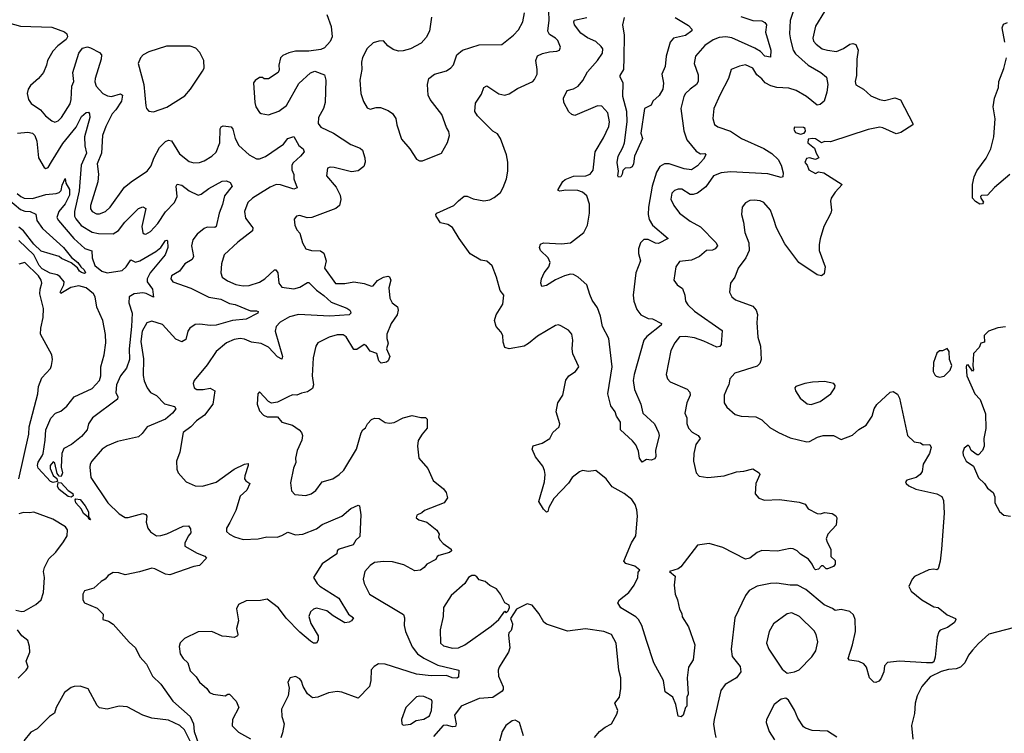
# Model space of a CAD drawing. Extents: x 1771496 to 1971148, y 471553 to 643630.
# Tile 454 of 656: x 1821760 to 1828348, y 601612 to 606389. Entities that reach past the tile are written whole.
import ezdxf

# ---------------------------------------------------------------- set-up
doc = ezdxf.new("R2010")
doc.units = 0

msp = doc.modelspace()

# ---------------------------------------------------------------- linework, layer by layer
at = {"layer": '0CON10XD'}
for points in [[(1823814.3, 606425), (1823843.4, 606343.4), (1823851.9, 606275), (1823836.9, 606243.1), (1823798.8, 606201.2), (1823775, 606188.7), (1823695, 606179.3), (1823605, 606177.5), (1823561.7, 606168.3), (1823520.4, 606149.6), (1823504.3, 606135), (1823494, 606085), (1823497.3, 606052.7), (1823490, 606035), (1823425, 605994), (1823397, 605993), (1823385, 606001.2), (1823365, 606001.2), (1823335, 605982.5), (1823323.6, 605966.4), (1823334.4, 605835), (1823339.2, 605805), (1823365, 605768.8), (1823375, 605761.2), (1823425, 605752), (1823495, 605777.5), (1823545, 605814.3), (1823628.3, 605961.7), (1823705, 606034.2), (1823735, 606045.8), (1823799.7, 606019.7), (1823808.9, 605985), (1823803.1, 605835), (1823792.7, 605795), (1823759.2, 605735), (1823757.8, 605695), (1823775, 605669.4), (1823859.1, 605629.1), (1823975, 605554.3), (1824038.9, 605528.9), (1824054.3, 605515), (1824070, 605465), (1824070.6, 605435), (1824062.4, 605407.6), (1824025, 605378.6), (1823979.7, 605370.3), (1823865, 605400), (1823838.3, 605401.7), (1823820, 605395), (1823813.3, 605345), (1823878, 605268), (1823904.4, 605215), (1823908.9, 605185), (1823900, 605145), (1823875, 605125.6), (1823715, 605065.6), (1823683.2, 605063.2), (1823635, 605078.1), (1823612.5, 605075), (1823596.7, 605055), (1823601.2, 605015), (1823613.6, 604983.6), (1823635, 604960), (1823653.5, 604895), (1823675.4, 604855.4), (1823713.3, 604843.3), (1823772.8, 604842.8), (1823796, 604826), (1823810.4, 604775), (1823799.1, 604725), (1823873.5, 604623.5), (1823934.5, 604624.5), (1823995, 604634.5), (1824065, 604622.5), (1824115, 604605.8), (1824125, 604608), (1824155, 604644.5), (1824195, 604666.7), (1824222.7, 604672.7), (1824235, 604668), (1824244.3, 604645), (1824230.4, 604595), (1824235.6, 604525), (1824251.9, 604495), (1824287.7, 604467.7), (1824293.5, 604445), (1824285.4, 604414.6), (1824245.6, 604355), (1824216.9, 604285), (1824217.1, 604255), (1824225.5, 604225), (1824214.5, 604185), (1824236, 604135), (1824226.2, 604105), (1824215, 604096.7), (1824179.3, 604089.3), (1824164, 604105), (1824150, 604155), (1824105, 604171.2), (1824078.2, 604208.2), (1824065.5, 604215.5), (1824015, 604180.8), (1823995, 604182.5), (1823945.4, 604265.4), (1823925, 604280.6), (1823885, 604279.1), (1823830, 604265), (1823754.5, 604225.5), (1823740.8, 604205), (1823723.3, 604125), (1823717.1, 604005), (1823725.6, 603945), (1823719.7, 603920.3), (1823685, 603898.6), (1823645, 603890), (1823615, 603876), (1823585, 603878.8), (1823555.7, 603864.3), (1823485, 603830), (1823445, 603822.5), (1823425, 603832.5), (1823365, 603897.5), (1823352.5, 603885), (1823350, 603815), (1823365, 603770), (1823391.7, 603741.7), (1823415, 603731.2), (1823485, 603730), (1823515, 603694.2), (1823585, 603675.8), (1823630, 603645), (1823646, 603625), (1823651.4, 603605), (1823648.9, 603575), (1823615.8, 603505), (1823605.8, 603455), (1823607.5, 603425), (1823592.1, 603387.9), (1823571.7, 603288.3), (1823578.8, 603235), (1823601.2, 603211.2), (1823674.2, 603204.2), (1823710, 603215), (1823742.1, 603237.9), (1823784.2, 603295.8), (1823855, 603316), (1823898.8, 603345), (1823928, 603375), (1824014.3, 603515), (1824045, 603623.8), (1824055, 603644), (1824073.3, 603656.7), (1824086.7, 603685), (1824115, 603713.8), (1824135, 603721.2), (1824165, 603718.8), (1824205, 603694), (1824235, 603688.6), (1824265, 603692.9), (1824325, 603724.2), (1824385, 603740.8), (1824445, 603726), (1824475, 603726), (1824485.8, 603715.8), (1824486.2, 603655), (1824452.5, 603615), (1824427.3, 603572.7), (1824422, 603535), (1824431.2, 603455), (1824490, 603385), (1824526.2, 603305), (1824595, 603248.8), (1824613.8, 603225), (1824621.7, 603188.3), (1824600, 603155), (1824467.5, 603105), (1824450.7, 603089.3), (1824417, 603073), (1824412.5, 603055), (1824430.5, 603040.5), (1824485, 603026.2), (1824551.7, 602971.7), (1824567.5, 602945), (1824563.3, 602925), (1824573.3, 602905), (1824593.2, 602883.2), (1824646.2, 602845), (1824648.8, 602835), (1824635, 602821.9), (1824565, 602803.3), (1824552.5, 602795), (1824543.3, 602775), (1824484.5, 602745.5), (1824466.7, 602723.3), (1824442.5, 602705), (1824405, 602701.1), (1824329.5, 602739.5), (1824255, 602760), (1824195, 602762.4), (1824135, 602755.3), (1824104, 602735), (1824069.2, 602695), (1824057.5, 602645), (1824064.2, 602615), (1824100.8, 602545), (1824328, 602408), (1824334.4, 602385), (1824332.9, 602335), (1824341.9, 602295), (1824385, 602192), (1824421.4, 602145), (1824465, 602114.6), (1824558.8, 602068.8), (1824698.8, 602035), (1824695, 601987.5), (1824685, 601980.6), (1824653.2, 601983.2), (1824615, 601998.8), (1824512.7, 601997.3)], [(1824455, 605444.2), (1824583.3, 605495), (1824621.7, 605568.3), (1824636.2, 605615), (1824631.7, 605641.7), (1824615, 605667.5), (1824584.4, 605755), (1824506.1, 605856.1), (1824493.3, 605883.3), (1824489.5, 605955), (1824497.5, 605995), (1824535, 606024.2), (1824615, 606047.5), (1824645, 606066), (1824663, 606087), (1824685, 606153.3), (1824723.3, 606185), (1824835, 606220.6), (1824985, 606224), (1825063.8, 606285), (1825098.3, 606321.7), (1825126.4, 606375), (1825137.9, 606435)], [(1826742.7, 603172.7), (1826842.7, 603177.3), (1826975, 603158.8), (1827015, 603146.7), (1827035, 603116.2), (1827095, 603083.8), (1827118.3, 603081.7), (1827145, 603090), (1827195, 603083.3), (1827219.3, 603069.3), (1827227.5, 603055), (1827222.5, 603005), (1827166.2, 602945), (1827156.7, 602915), (1827162.3, 602892.3), (1827187.5, 602845), (1827187.5, 602795), (1827215, 602770), (1827216.2, 602745), (1827205, 602730), (1827165, 602712.5), (1827155, 602713.3), (1827135, 602733.8), (1827125, 602733.8), (1827105, 602711.2), (1827085, 602707.5), (1827074.5, 602715), (1827061.8, 602745), (1827037.9, 602777.9), (1826985, 602811.1), (1826961.9, 602835), (1826935, 602847.1), (1826915, 602848.8), (1826830.9, 602830.9), (1826725, 602836.7), (1826695, 602822.9), (1826645, 602785.6), (1826615, 602778.9), (1826465, 602855.4), (1826372.1, 602882.1), (1826295, 602871.9), (1826183.6, 602726.4), (1826165.5, 602714.5), (1826107.5, 602695), (1826146.2, 602665), (1826138.1, 602605), (1826144.5, 602545), (1826161.2, 602505), (1826174.3, 602444.3), (1826190, 602415), (1826192.3, 602392.3), (1826234.2, 602325), (1826277.1, 602205), (1826265.8, 602105), (1826234, 602055), (1826226.7, 601985), (1826232.5, 601875), (1826222.5, 601855), (1826222.5, 601795), (1826214, 601786), (1826198, 601735), (1826185, 601723.8), (1826165, 601726.7), (1826150, 601805), (1826130, 601855), (1826079.3, 601889.3), (1826068, 601965), (1826002, 602085), (1825952.8, 602232.8), (1825922.5, 602335), (1825900.5, 602375), (1825882.5, 602392.5), (1825782.1, 602452.1), (1825762.5, 602485), (1825772.9, 602505), (1825835, 602555.8), (1825871.9, 602605), (1825896, 602655), (1825898.3, 602691.7), (1825910, 602705), (1825875, 602732), (1825815, 602749.4), (1825802.5, 602765), (1825853.3, 602886.7), (1825882.9, 602935), (1825892.9, 603065), (1825889.3, 603109.3), (1825877.9, 603145), (1825855, 603177.8), (1825805, 603217.1), (1825723, 603263), (1825685, 603315.8), (1825615, 603371.2), (1825565, 603365.8), (1825525, 603371.4), (1825505, 603363.3), (1825457.1, 603325), (1825432.7, 603287.3), (1825334.2, 603185), (1825301.4, 603125), (1825293.3, 603096.7), (1825285, 603093.8), (1825265, 603114), (1825232.5, 603165), (1825270.5, 603295), (1825275.5, 603345), (1825272, 603372), (1825260.7, 603400.7), (1825212.1, 603462.1), (1825188, 603515), (1825195, 603536), (1825255.4, 603554.6), (1825306.2, 603585), (1825326.2, 603625), (1825368.8, 603665), (1825373.3, 603685), (1825350, 603765), (1825361.4, 603825), (1825394.3, 603875), (1825413.9, 603976.1), (1825435, 604005.7), (1825478.8, 604035), (1825500, 604065), (1825461.7, 604151.7), (1825456.9, 604185), (1825460.8, 604245), (1825454, 604285), (1825431.7, 604311.7), (1825379.7, 604339.7), (1825365, 604346.2), (1825345, 604341.2), (1825225, 604271.1), (1825165, 604220.8), (1825135, 604204.2), (1825035, 604185.7), (1825005.9, 604195.9), (1824995, 604230), (1824993.3, 604275), (1824979.7, 604299.7), (1824947.1, 604335), (1824937.8, 604375), (1824947.4, 604412.6), (1824992, 604485), (1825000, 604545), (1824975.5, 604575.5), (1824950.6, 604665), (1824921.2, 604741.2), (1824885, 604772), (1824845, 604780.6), (1824775, 604822.9), (1824700, 604925), (1824655, 604999.2), (1824625, 605019.2), (1824575, 605028.8), (1824546.2, 605075), (1824543.3, 605085), (1824550, 605095), (1824665, 605145.7), (1824695, 605176), (1824735, 605207.5), (1824755, 605207.5), (1824795, 605189.2), (1824865, 605176.7), (1824905.9, 605184.1), (1824935, 605198.8), (1824976.8, 605233.2), (1824995.8, 605265), (1825018, 605325), (1825026, 605375), (1825026, 605435), (1825017.5, 605485), (1824978, 605595), (1824958, 605625), (1824925, 605644.2), (1824823.5, 605745), (1824804.2, 605775), (1824810.3, 605829.7), (1824849.8, 605890.2), (1824865.6, 605934.4), (1824885, 605947.5), (1824965, 605892.2), (1825005, 605884.4), (1825035, 605891.9), (1825091.7, 605928.3), (1825192.5, 605975), (1825205, 605988.8), (1825221.9, 606025), (1825223.1, 606055), (1825213.5, 606115), (1825225, 606147.1), (1825257.2, 606162.8), (1825305, 606174.2), (1825355, 606177.5), (1825371.2, 606185), (1825377.5, 606205), (1825359.6, 606249.6), (1825345.4, 606265.4), (1825305, 606290.8), (1825293, 606313), (1825302.9, 606385), (1825301.1, 606445)], [(1826585, 606410.9), (1826665.6, 606384.4), (1826725, 606381.4), (1826745, 606370), (1826755.6, 606355), (1826750.5, 606305), (1826786, 606185), (1826782.5, 606137.5), (1826745, 606146.2), (1826715.6, 606175.6), (1826678.5, 606198.5), (1826525, 606268.4), (1826485, 606274.8), (1826439.2, 606269.2), (1826400, 606255), (1826343, 606217), (1826281.4, 606145), (1826273.1, 606095), (1826299.1, 606019.1), (1826300.5, 605975), (1826289.2, 605955), (1826245, 605924.4), (1826215.6, 605895), (1826204.4, 605875), (1826184.5, 605795), (1826203.8, 605645), (1826224.6, 605585), (1826285, 605508.5), (1826315, 605491.8), (1826345, 605492.5), (1826350, 605485), (1826334.5, 605455), (1826295, 605410), (1826255, 605383.5), (1826205, 605390.5), (1826105, 605423.8), (1826075, 605425.5), (1826043.6, 605406.4), (1826020.9, 605369.1), (1825991.1, 605275), (1825967.5, 605135), (1825964.7, 605085.3), (1825971.1, 605051.1), (1825994.5, 605015), (1826098.8, 604925), (1826035, 604890.9), (1826015, 604892.7), (1825965, 604918.2), (1825935, 604917.5), (1825912.9, 604895), (1825900, 604855), (1825900.6, 604825), (1825914.2, 604774.2), (1825882.7, 604695), (1825865.5, 604545), (1825868.5, 604505), (1825889.7, 604449.7), (1825915, 604412.9), (1825965, 604390), (1825995, 604385.8), (1826053.3, 604355), (1826051.2, 604345), (1825955, 604268.2), (1825936.4, 604243.6), (1825871.1, 604015), (1825865.5, 603975), (1825872.5, 603915), (1825916, 603815), (1825930, 603755), (1826007.5, 603685), (1826034.2, 603625), (1826037.5, 603605), (1826013.3, 603505), (1826016.2, 603465), (1826010, 603450), (1825985, 603440), (1825953.9, 603446.1), (1825925, 603427.5), (1825908, 603455), (1825901.2, 603501.2), (1825882.5, 603542.5), (1825860.3, 603570.3), (1825780, 603645), (1825780.8, 603695), (1825753.3, 603735), (1825744.5, 603765), (1825716.2, 603805), (1825695.7, 603885), (1825724.7, 604065), (1825702.2, 604255), (1825660.4, 604335), (1825645.8, 604405.8), (1825625, 604460), (1825591, 604511), (1825575, 604550), (1825555, 604615.6), (1825496.3, 604666.3), (1825464.3, 604684.3), (1825445, 604685.6), (1825405, 604674.4), (1825345, 604648.1), (1825285, 604610), (1825254.3, 604604.3), (1825245.8, 604625), (1825251.4, 604655), (1825270, 604695), (1825300.4, 604735), (1825310.4, 604765), (1825295.2, 604795.2), (1825245.5, 604845), (1825237.3, 604865), (1825243.6, 604886.4), (1825265, 604896.7), (1825385, 604889.6), (1825444.6, 604895.4), (1825535, 604964.2), (1825558.5, 605015), (1825572.1, 605095), (1825572.3, 605155), (1825555, 605210), (1825525, 605234.6), (1825495, 605245.2), (1825415, 605248), (1825375, 605242.5), (1825363.3, 605245), (1825362.3, 605252.3), (1825393.9, 605306.1), (1825410.3, 605319.7), (1825465, 605340.9), (1825547.5, 605345), (1825576, 605355), (1825598, 605382), (1825611.1, 605505), (1825665, 605597.5), (1825701.1, 605675), (1825706.2, 605705), (1825694.5, 605765), (1825655, 605810.5), (1825625, 605812.5), (1825475, 605748.5), (1825455, 605755.4), (1825433.3, 605773.3), (1825400, 605835), (1825398.9, 605865), (1825422, 605915), (1825465, 605925.7), (1825496.1, 605943.9), (1825527.6, 605982.4), (1825559.6, 606040.4), (1825625.5, 606115), (1825660, 606165), (1825660.8, 606195), (1825650.7, 606210.7), (1825615, 606243.5), (1825558.7, 606268.7), (1825515, 606299.6), (1825471.5, 606355), (1825466.9, 606375), (1825473, 606387), (1825555.3, 606404.7)], [(1826934.5, 606445), (1826915.3, 606384.7), (1826911.5, 606295), (1826916.2, 606255), (1826935.4, 606185), (1826950.1, 606160.1), (1827035.2, 606085.2), (1827120.8, 606035), (1827157.1, 606005), (1827166.7, 605955), (1827160.4, 605905), (1827142.5, 605845), (1827115, 605820.6), (1827095, 605818.1), (1827025, 605875.5), (1826954.7, 605914.7), (1826905, 605930.4), (1826825, 605935.9), (1826785, 605946.7), (1826747.2, 605967.2), (1826725, 605994.5), (1826691.2, 606021.2), (1826665, 606065.6), (1826615, 606086.7), (1826575, 606078.6), (1826520, 606055), (1826502.5, 605995), (1826447.5, 605887.5), (1826404.4, 605795), (1826397.3, 605727.3), (1826408.3, 605688.3), (1826431.3, 605671.3), (1826515, 605643.1), (1826590, 605595), (1826737.7, 605527.7), (1826792.9, 605492.9), (1826833.6, 605453.6), (1826855.4, 605415), (1826868.2, 605365), (1826865, 605336.7), (1826855, 605332), (1826765, 605357.2), (1826515, 605370), (1826453.8, 605363.8), (1826402.2, 605345), (1826350.6, 605269.4), (1826295, 605228.9), (1826265, 605218.5), (1826245, 605219.2), (1826190, 605255), (1826165, 605255.7), (1826141.2, 605245), (1826122.4, 605227.6), (1826117.5, 605187.5), (1826136, 605145), (1826175, 605094), (1826245, 605040), (1826315, 605001.9), (1826419.4, 604895), (1826428.6, 604875), (1826413.7, 604856.3), (1826395, 604847.5), (1826355, 604843.3), (1826309.2, 604805), (1826255, 604780), (1826175, 604771.2), (1826150, 604735), (1826136.2, 604645), (1826160, 604615), (1826195, 604590), (1826211.1, 604545), (1826214.6, 604504.6), (1826230.9, 604480.9), (1826275, 604438.5), (1826458.9, 604308.9), (1826454.2, 604215), (1826445, 604202), (1826425, 604196.9), (1826337.6, 604237.6), (1826275, 604259.1), (1826215, 604268.8), (1826175, 604265.6), (1826142.8, 604227.2), (1826116.2, 604175), (1826084.4, 604015), (1826094.3, 603985), (1826111.2, 603965), (1826225, 603915.7), (1826244.5, 603895), (1826245.5, 603875), (1826223.3, 603825), (1826210.6, 603755), (1826223.1, 603725), (1826223, 603687), (1826234.4, 603655), (1826259.4, 603629.4), (1826300, 603605), (1826312.5, 603585), (1826282.9, 603545), (1826269.4, 603485), (1826268.9, 603435), (1826286.9, 603355), (1826305, 603332.9), (1826365, 603324.3), (1826474.2, 603335.8), (1826555, 603362.9), (1826605, 603367.1), (1826665, 603382.5), (1826707.5, 603355), (1826711.2, 603345), (1826684.4, 603285), (1826680.8, 603215), (1826705, 603186.2), (1826742.7, 603172.7)], [(1827145, 606444), (1827085, 606346.2), (1827065.7, 606265), (1827070.8, 606245), (1827088, 606225), (1827128.8, 606195), (1827165, 606184.6), (1827225, 606177.1), (1827272.6, 606197.4), (1827315, 606225.5), (1827335, 606229.5), (1827355, 606223.8), (1827368.8, 606185), (1827360.9, 606125), (1827359.4, 606015), (1827350, 605975), (1827354.2, 605954.2), (1827405, 605924.4), (1827455, 605879.2), (1827513.3, 605855), (1827545, 605848.6), (1827615, 605866), (1827652, 605852), (1827736.2, 605695), (1827736.2, 605685), (1827655, 605634), (1827625, 605624.2), (1827535, 605665.6), (1827515, 605669.4), (1827436.4, 605653.6), (1827185, 605571.5), (1827145, 605572.9), (1827125, 605565.8), (1827085, 605590.8), (1827063.6, 605593.6), (1827035, 605590), (1827033.8, 605565), (1827078.3, 605528.3), (1827088.8, 605495), (1827106.7, 605465), (1827085, 605454), (1827044.1, 605464.1), (1827025, 605460), (1827013.6, 605433.6), (1827028.8, 605415), (1827040, 605385), (1827085, 605360), (1827105, 605370), (1827140, 605365), (1827262.5, 605285), (1827215, 605235.8), (1827190, 605195), (1827184.3, 605174.3), (1827190.8, 605115), (1827187.5, 605095), (1827139.4, 605005), (1827115, 604922.5), (1827108.5, 604885), (1827110, 604845), (1827148.6, 604735), (1827142.7, 604687.3), (1827125, 604674.3), (1827095, 604680.5), (1826972.9, 604765), (1826879.1, 604889.1), (1826823.8, 604995), (1826805, 605052.5), (1826784.3, 605114.3), (1826738, 605165), (1826715, 605177.1), (1826675, 605182), (1826645, 605178), (1826615, 605163.8), (1826593.3, 605135), (1826590, 605085), (1826603.8, 605035), (1826611.4, 604965), (1826638.1, 604895), (1826639.5, 604845), (1826618.8, 604795), (1826566.7, 604725), (1826545, 604666.7), (1826516.2, 604625), (1826508, 604565), (1826523.8, 604535), (1826550, 604515), (1826665, 604471.9), (1826688.2, 604445), (1826695.7, 604415.7), (1826691.4, 604361.4), (1826698.2, 604265), (1826716.3, 604205), (1826720.4, 604115), (1826712.9, 604087.1), (1826695, 604070), (1826545, 604024.3), (1826510.8, 603985), (1826504.2, 603945), (1826495, 603928.8), (1826472.5, 603875), (1826474.2, 603825), (1826491.2, 603795), (1826545.9, 603745.9), (1826586.1, 603736.1), (1826685, 603731.4), (1826725, 603710.6), (1826779.4, 603659.4), (1826836.1, 603626.1), (1826915, 603590.9), (1827027.2, 603562.8), (1827044.6, 603565.4), (1827096.7, 603595), (1827135, 603607.1), (1827205, 603606.2), (1827255, 603580), (1827330.9, 603609.1), (1827375, 603645.8), (1827424.4, 603675.6), (1827464.4, 603735.6), (1827477.5, 603785), (1827495, 603813.8), (1827585, 603896), (1827605, 603901.2), (1827632.1, 603882.1), (1827646.9, 603856.9), (1827698.8, 603605)], [(1821685, 606368.1), (1821765, 606346.7), (1821975, 606338.5), (1822059.1, 606309.1), (1822076, 606295), (1822080, 606275), (1822072.3, 606257.7), (1822015.8, 606214.2), (1821981.2, 606178.8), (1821946, 606115), (1821940.8, 606085), (1821919.4, 606035), (1821885.4, 605994.6), (1821831.7, 605948.3), (1821816.2, 605925), (1821810, 605895), (1821820, 605855), (1821838, 605828), (1821900, 605785), (1821932.9, 605745), (1821975, 605711.4), (1821995, 605704.4), (1822017, 605713), (1822041.1, 605735), (1822097.1, 605825), (1822104.6, 605855.4), (1822108.8, 605945), (1822122.7, 605975), (1822115.5, 606035), (1822156.9, 606165), (1822180.5, 606199.5), (1822215, 606208), (1822235, 606201.4), (1822295, 606170), (1822306.9, 606155), (1822306.4, 606125), (1822264.6, 605995), (1822262.6, 605972.6), (1822271.9, 605945), (1822316.5, 605895), (1822348.5, 605878.5), (1822375, 605874.3), (1822435, 605892.9), (1822448.2, 605885), (1822440.7, 605845), (1822403.9, 605785), (1822380.1, 605759.9), (1822336.9, 605675), (1822313.9, 605615), (1822308.1, 605495), (1822279.3, 605425), (1822287.3, 605355), (1822283.9, 605305), (1822234.2, 605145), (1822235, 605123.3), (1822245, 605104.5), (1822275, 605090), (1822295, 605090.4), (1822333.6, 605106.4), (1822365, 605133.3), (1822462.4, 605267.6), (1822515, 605311.1), (1822614.2, 605375), (1822639.2, 605410.8), (1822656.9, 605463.1), (1822695, 605534), (1822735.4, 605574.6), (1822755, 605581.9), (1822775, 605578.6), (1822830.3, 605490.3), (1822895, 605439.2), (1822925, 605430.8), (1822964.1, 605434.1), (1822995, 605444.4), (1823046.2, 605475), (1823075, 605502), (1823098.5, 605565), (1823101.5, 605658.5), (1823108.6, 605671.4), (1823121.5, 605678.5), (1823175, 605672), (1823186.2, 605656.2), (1823201.8, 605595), (1823226.2, 605546.2), (1823294.7, 605484.7), (1823345, 605458.5), (1823365, 605458.5), (1823405, 605472.7), (1823524.5, 605555), (1823555, 605592.9), (1823595, 605608), (1823627.8, 605547.8), (1823655.8, 605525), (1823664, 605505), (1823640, 605475), (1823588.9, 605431.1), (1823581.9, 605415), (1823581.1, 605385), (1823593.7, 605353.7), (1823594.7, 605324.7), (1823616.4, 605263.6), (1823594.4, 605255.6), (1823505, 605284.1), (1823476.7, 605285), (1823435, 605268.4), (1823353.1, 605216.9), (1823317.9, 605195), (1823286.2, 605165), (1823265.4, 605105), (1823270.8, 605060.8), (1823314.4, 605005), (1823319.4, 604995), (1823317.1, 604975), (1823220.4, 604899.6), (1823129.2, 604815), (1823110.6, 604755), (1823105.8, 604695), (1823116, 604665), (1823150.9, 604640.9), (1823207, 604617), (1823255, 604607.3), (1823295, 604609.5), (1823365, 604632.9), (1823400.5, 604655), (1823465, 604714.4), (1823475, 604714.3), (1823486.8, 604695), (1823494.6, 604625), (1823515, 604598.8), (1823595, 604588.2), (1823635, 604598.9), (1823685, 604630.6), (1823695, 604629.4), (1823745, 604577.9), (1823795, 604544.1), (1823845, 604497.5), (1823949.2, 604459.2), (1823970, 604445), (1823974.2, 604435), (1823976, 604425), (1823965.4, 604414.6), (1823835, 604403.8), (1823625, 604416.8), (1823565, 604399.4), (1823503.5, 604365), (1823477.1, 604335), (1823470.4, 604305), (1823517.5, 604135), (1823515, 604116.7), (1823485, 604132.5), (1823425, 604197.1), (1823375, 604221.2), (1823310.9, 604230.9), (1823265, 604250.8), (1823235, 604256.2), (1823195, 604249.5), (1823144.7, 604225.3), (1823075, 604168.6), (1823015, 604079.2), (1822928, 603975), (1822922, 603955), (1822926.7, 603925), (1822945, 603914.3), (1822987.5, 603915), (1823035, 603922.5), (1823065.4, 603905.4), (1823052.9, 603815), (1822997, 603743), (1822944, 603705), (1822905, 603664.3), (1822854.4, 603625), (1822832.5, 603495), (1822810, 603435), (1822811.7, 603381.7), (1822820, 603355), (1822875, 603296.7), (1822935, 603268.8), (1822983.9, 603266.1), (1823075.4, 603294.6), (1823195, 603380.6), (1823265, 603414.2), (1823288, 603418), (1823289.2, 603405), (1823265.6, 603335), (1823264.4, 603315), (1823272.6, 603302.6), (1823300, 603285), (1823279.8, 603240.2), (1823235, 603200), (1823205.5, 603104.5), (1823165.4, 603024.6), (1823143.1, 602985), (1823144.4, 602964.4), (1823164.6, 602944.6), (1823196.6, 602926.6), (1823255, 602910), (1823355, 602913.8), (1823413, 602927), (1823483.6, 602926.4), (1823515, 602935.6), (1823555, 602958.1), (1823605, 602942.1), (1823655, 602944.6), (1823745, 602981.5), (1823785, 603011.2), (1823915, 603065.5), (1823975, 603118.1), (1824025, 603140), (1824033.3, 603135), (1824042.5, 603075), (1824035, 602930), (1824010, 602905), (1823991.2, 602875), (1823896.7, 602845), (1823883.3, 602835), (1823882.5, 602815), (1823783.8, 602746.2), (1823726.9, 602655), (1823751.1, 602615), (1823767.4, 602597.4), (1823895, 602518.2), (1823960.6, 602410.6), (1823992.5, 602385), (1823980, 602365), (1823965, 602356), (1823935, 602352.9), (1823857.9, 602397.9), (1823815, 602432.9), (1823745, 602450.9), (1823725, 602444.4), (1823705.6, 602425), (1823695.8, 602395), (1823708.3, 602348.3), (1823758, 602265), (1823756.7, 602235), (1823745, 602216.7), (1823725, 602216.7), (1823705, 602230), (1823635, 602290.6), (1823542.9, 602382.9), (1823492.6, 602452.6), (1823415, 602510.5), (1823371.5, 602501.5), (1823275, 602499.2), (1823223.8, 602475), (1823210, 602445), (1823224.2, 602365), (1823210, 602315), (1823220, 602275), (1823216.7, 602265), (1823195, 602253.8), (1823145, 602260), (1823115, 602262), (1823045, 602294.3), (1822955, 602292.5), (1822862.5, 602247.5), (1822832.9, 602217.1), (1822827.3, 602192.7), (1822834.5, 602144.5), (1822855, 602114), (1822886, 602085), (1822901.4, 602031.4), (1822940.5, 601990.5), (1822963.8, 601955), (1823012.7, 601912.7), (1823031.2, 601885), (1823055, 601873.5), (1823135, 601862.5), (1823153.3, 601875), (1823165, 601874.4), (1823208.4, 601828.4), (1823227.3, 601785), (1823183.3, 601705), (1823182.4, 601662.4), (1823225, 601620.6), (1823304.3, 601575)], [(1824514.6, 606405.4), (1824501.7, 606311.7), (1824480.5, 606269.5), (1824447.3, 606232.7), (1824375, 606193.5), (1824325, 606180), (1824295, 606179.4), (1824259.4, 606189.4), (1824224.3, 606214.3), (1824195, 606246.7), (1824163.6, 606246.4), (1824125, 606233.8), (1824085, 606196.2), (1824053.6, 606136.4), (1824047.1, 606105), (1824050, 606055), (1824036.8, 605985), (1824043.5, 605895), (1824060.8, 605840.8), (1824085, 605799.2), (1824105, 605790.8), (1824145, 605802), (1824175, 605800.8), (1824225, 605781.4), (1824255, 605760.8), (1824277.4, 605727.4), (1824284.4, 605685), (1824315, 605590), (1824370, 605525), (1824415, 605456.7), (1824434.2, 605444.2), (1824455, 605444.2)], [(1826145, 606404.3), (1826235, 606350), (1826256.7, 606325), (1826256.2, 606315), (1826215, 606283.8), (1826134, 606265), (1826111.3, 606238.7), (1826086, 606145), (1826079.1, 606075), (1826055.8, 606025), (1826066.5, 605965), (1826063.1, 605925), (1826037.8, 605882.2), (1825996.2, 605845), (1825985, 605817.5), (1825941.2, 605795), (1825915, 605630), (1825926.7, 605595), (1825873.3, 605475), (1825866.1, 605423.9), (1825857.5, 605405), (1825845, 605397.5), (1825810, 605395), (1825795, 605380), (1825792, 605355), (1825782.3, 605337.7), (1825766.1, 605336.1), (1825761.9, 605345), (1825766, 605375), (1825756.9, 605433.1), (1825765, 605476.7), (1825796.3, 605533.7), (1825805.5, 605565), (1825825.4, 605705), (1825821.9, 605775), (1825796.5, 605875), (1825797.2, 605967.2), (1825778, 606005), (1825778, 606015), (1825801.5, 606055), (1825805.3, 606134.7), (1825806.6, 606285), (1825795.6, 606355), (1825806.2, 606405)], [(1828351.7, 606238.3), (1828332.5, 606335), (1828341.4, 606358.6), (1828368.8, 606371.2)], [(1822655, 605772), (1822745, 605802.9), (1822865, 605880), (1822904.2, 605925), (1822984, 606045), (1822994, 606065), (1822992, 606115), (1822965, 606170), (1822938.8, 606198.8), (1822901.7, 606211.7), (1822741.7, 606211.7), (1822625, 606174.3), (1822587, 606153), (1822568.8, 606135), (1822553.8, 606095), (1822590, 605955), (1822603.2, 605813.2), (1822608.8, 605795), (1822625, 605776.7), (1822655, 605772)], [(1828385, 605352.9), (1828282, 605265), (1828235, 605213.8), (1828195, 605213.3), (1828188.8, 605205), (1828191.2, 605195), (1828208.3, 605168.3), (1828202.3, 605157.7), (1828184.1, 605154.1), (1828155, 605172.5), (1828133.8, 605195), (1828135.8, 605285), (1828145, 605337.5), (1828163, 605377), (1828227.2, 605462.8), (1828256.7, 605525), (1828277.8, 605605), (1828286.4, 605725), (1828273.1, 605805), (1828282.5, 605865), (1828308, 605935), (1828310, 605975), (1828345, 606062.5), (1828361.4, 606135)], [(1821745, 605629.3), (1821815, 605635.3), (1821845, 605630.7), (1821861.1, 605615), (1821875.9, 605575.9), (1821885.8, 605465), (1821925, 605400), (1821935, 605394), (1821950.3, 605399.7), (1821972.2, 605437.8), (1822049.9, 605560.1), (1822139.3, 605670.7), (1822175, 605740.9), (1822205, 605768.5), (1822220.5, 605770.5), (1822228.2, 605758.2), (1822230.4, 605735), (1822194.8, 605605.2), (1822195.6, 605545), (1822207.2, 605495), (1822172.3, 605415), (1822157.3, 605242.7), (1822126.5, 605105), (1822127.4, 605075), (1822135, 605055.6), (1822172.7, 605012.7), (1822245, 604966.1), (1822287.6, 604957.6), (1822385, 604955.7), (1822421.2, 604978.8), (1822464.6, 605035), (1822555.3, 605124.7), (1822585, 605136.7), (1822604, 605125), (1822578.6, 605005), (1822585, 604962.5), (1822592.5, 604955), (1822605, 604954.2), (1822635, 604972.5), (1822685, 605024.2), (1822736.9, 605103.1), (1822795.6, 605165), (1822813.6, 605206.4), (1822808.2, 605275), (1822815, 605288.1), (1822845, 605282.1), (1822895, 605243.8), (1822955, 605215.6), (1822975, 605221.5), (1823025, 605260.3), (1823115, 605309.1), (1823145, 605310.6), (1823169.5, 605299.5), (1823181.2, 605275), (1823130.2, 605209.8), (1823117.2, 605152.8), (1823095.3, 605095), (1823075.8, 605005), (1823065, 604998.6), (1823015, 605000), (1822995, 604992.2), (1822947.2, 604952.8), (1822919.6, 604915), (1822910.7, 604875), (1822923.1, 604805), (1822915, 604783.1), (1822865, 604755.7), (1822828.8, 604705), (1822776.7, 604675), (1822771.2, 604655), (1822785, 604633.8), (1822905, 604591.3), (1823025, 604532.9), (1823105, 604519.3), (1823165, 604489.7), (1823202.6, 604482.6), (1823305, 604440), (1823345, 604441.2), (1823356.7, 604435), (1823352.5, 604425), (1823276.2, 604383.8), (1823185, 604376.4), (1823075, 604343.7), (1823035, 604342.7), (1822965, 604352.3), (1822935, 604348.9), (1822898.1, 604325), (1822885.4, 604304.6), (1822872.1, 604247.9), (1822845, 604232.5), (1822805, 604251.5), (1822715, 604349.1), (1822645, 604371.4), (1822610.4, 604359.6), (1822580.3, 604305), (1822571.4, 604235), (1822588.7, 604118.7), (1822586.9, 604006.9), (1822592.7, 603972.7), (1822612.2, 603925), (1822634.7, 603894.7), (1822675, 603872.9), (1822728.3, 603818.3), (1822795, 603799.2), (1822806, 603785), (1822783.1, 603755), (1822735, 603715.9), (1822614.2, 603665), (1822580.3, 603619.7), (1822555, 603598.1), (1822415, 603565.6), (1822345, 603537.1), (1822312, 603515), (1822242, 603435), (1822230.8, 603415), (1822228.6, 603395), (1822235.4, 603325), (1822350, 603155), (1822425, 603082), (1822465, 603057.5), (1822485, 603057.1), (1822585, 603083.3), (1822605, 603076.7), (1822610, 603065), (1822605.7, 603025), (1822617.1, 602985), (1822635, 602960.8), (1822675.4, 602935.4), (1822705, 602936), (1822745, 602946.7), (1822855, 602998.1), (1822890.7, 603000.7), (1822902.3, 602982.3), (1822905.8, 602955), (1822887.9, 602932.1), (1822865.7, 602885), (1822866.2, 602865), (1822948.2, 602818.2), (1822998.3, 602798.3), (1823011.2, 602785), (1822963.2, 602736.8), (1822925, 602729.6), (1822765, 602674), (1822735, 602677.1), (1822665, 602714.4), (1822645, 602717.8), (1822563, 602693), (1822465, 602672.9), (1822423.9, 602686.1), (1822385, 602690), (1822351.4, 602668.6), (1822333.3, 602645), (1822305, 602628), (1822256.7, 602585), (1822195, 602566.2), (1822182.9, 602545), (1822182.5, 602505), (1822195, 602486.2), (1822279.7, 602449.7), (1822319.5, 602409.5), (1822317.5, 602375), (1822355, 602363.8), (1822385, 602343.8), (1822491.7, 602221.7), (1822536.2, 602185), (1822564, 602125), (1822608.8, 602075), (1822650, 601995), (1822705, 601941.2), (1822785, 601828.1), (1822900, 601725), (1822922.5, 601675), (1822927.5, 601625), (1822959.3, 601535)], [(1826985, 605623.8), (1827009.3, 605630.7), (1827016.4, 605643.6), (1827015, 605660), (1827005, 605668), (1826945, 605670), (1826940, 605655), (1826950, 605635), (1826985, 605623.8)], [(1821743.2, 605225), (1821767.5, 605205), (1821791.2, 605195), (1821845, 605192.9), (1821935, 605219.8), (1822005, 605224.8), (1822025, 605231.9), (1822037.3, 605245), (1822045, 605280.8), (1822065, 605326.7), (1822070, 605295), (1822093.2, 605253.2), (1822093.6, 605213.6), (1822065, 605156.5), (1822021.2, 605105), (1822010, 605065), (1822019.3, 605045), (1822123.7, 604923.7), (1822196.9, 604856.9), (1822242.8, 604842.8), (1822244.3, 604794.3), (1822263.4, 604745), (1822310.8, 604705), (1822345, 604694.5), (1822445, 604710.4), (1822472.9, 604735), (1822505, 604782.5), (1822535, 604765.4), (1822565, 604774.8), (1822672, 604838), (1822705.3, 604864.7), (1822735, 604910.5), (1822745, 604914), (1822749.7, 604909.7), (1822751.5, 604865), (1822732.7, 604815), (1822634.1, 604695), (1822613.3, 604655), (1822612.9, 604635), (1822648.4, 604585), (1822655, 604532.5), (1822607.4, 604557.4), (1822585, 604560.8), (1822525.3, 604554.7), (1822493.6, 604535), (1822491.1, 604495), (1822513.6, 604425), (1822509.4, 604335), (1822493.7, 604185), (1822495.5, 604114.5), (1822474.4, 604055.6), (1822435, 604005.4), (1822408.3, 603945), (1822404.7, 603894.7), (1822416, 603864), (1822415, 603850), (1822246.4, 603723.6), (1822221.5, 603685), (1822212.9, 603645), (1822175, 603599.2), (1822107.5, 603545), (1822055, 603520), (1822042, 603485), (1822037.5, 603395), (1822047.1, 603355), (1822037.7, 603332.3), (1822023.9, 603333.9), (1822011.7, 603351.7), (1821995, 603420), (1821985, 603430), (1821963.8, 603405), (1821964, 603385), (1821985, 603337.5), (1822008.8, 603318.8), (1822013, 603297), (1821985, 603291.1), (1821967, 603297), (1821885, 603387.5), (1821880, 603405), (1821883.6, 603426.4), (1821910.4, 603469.6), (1821917.5, 603485), (1821930.8, 603575), (1821936, 603645), (1821967.7, 603722.3), (1822000, 603755), (1822035, 603769.2), (1822076.6, 603803.4), (1822123.8, 603865), (1822245, 603920), (1822294.8, 603975), (1822303, 604005), (1822302.4, 604065), (1822324.8, 604145), (1822335.9, 604225.9), (1822335, 604282.5), (1822317.1, 604375), (1822276.2, 604465), (1822265.9, 604535), (1822255.2, 604555), (1822205, 604593.8), (1822155, 604608.5), (1822103.1, 604596.9), (1822035, 604556.2), (1822032.1, 604565), (1822056.8, 604615), (1822056.9, 604635), (1822029.9, 604669.9), (1822010.7, 604680.7), (1821965, 604692), (1821911.4, 604721.4), (1821890.8, 604745), (1821855, 604815.6), (1821755, 604910.5)], [(1821680, 605190), (1821765, 605119), (1821795, 605108.4), (1821831.2, 605105), (1821867.4, 605087.4), (1821875.9, 605045), (1821912.6, 604992.6), (1822053.8, 604865), (1822107.9, 604797.9), (1822148.6, 604765), (1822170, 604735), (1822191.1, 604715), (1822200, 604695), (1822195, 604691.2), (1822175, 604696.5), (1822161.5, 604705), (1822148.1, 604728.1), (1822105, 604760.8), (1822040.8, 604790.8), (1822025, 604804), (1821905, 604839.4), (1821855, 604887.5), (1821786.7, 604976.7), (1821755, 605001.5)], [(1821754.6, 603315), (1821821.1, 603615), (1821823, 603665), (1821880.9, 603885), (1821885.7, 603935), (1821907.9, 603992.1), (1821965.8, 604054.2), (1821974, 604075), (1821980, 604115), (1821976.2, 604145), (1821900.6, 604285), (1821902.2, 604325), (1821918.2, 604395), (1821920, 604455), (1821896.2, 604555), (1821896.9, 604585), (1821907.5, 604625), (1821905, 604645.8), (1821886.6, 604675), (1821795, 604762.9), (1821755, 604752.5)], [(1828355, 604334), (1828305, 604325.8), (1828242.5, 604305), (1828212.5, 604275), (1828215, 604230), (1828190, 604225), (1828180, 604195), (1828142.5, 604155), (1828138, 604075), (1828142.5, 604045), (1828135, 604037.5), (1828105, 604080), (1828095, 604077.5), (1828092.5, 604065), (1828096.7, 604005), (1828150.8, 603885), (1828186.5, 603846.5), (1828221.9, 603751.9), (1828223, 603653), (1828211.2, 603585), (1828213.3, 603535), (1828202.5, 603505), (1828175, 603477.5), (1828165, 603477.5), (1828126.2, 603505), (1828115, 603533.3), (1828105, 603542), (1828078.8, 603521.2), (1828070.8, 603495), (1828072, 603475), (1828092, 603435), (1828140.5, 603400.5), (1828175, 603322.5), (1828214.3, 603285), (1828235, 603254), (1828273.8, 603225), (1828283.6, 603196.4), (1828283.8, 603155), (1828315, 603097.5), (1828345, 603072.5), (1828390, 603065)], [(1827915, 603996.7), (1827945, 604003.3), (1827985, 604042.5), (1827997.5, 604075), (1827980, 604115), (1827979.3, 604169.3), (1827965, 604187.5), (1827935, 604172.5), (1827915, 604172.5), (1827895, 604157.5), (1827873.8, 604095), (1827872, 604035), (1827881.7, 604011.7), (1827892.3, 604002.3), (1827915, 603996.7)], [(1827055, 603814.4), (1827115, 603834.3), (1827186.2, 603885), (1827213.8, 603925), (1827215, 603940), (1827206.2, 603955), (1827145, 603967.1), (1827065, 603962), (1827013.8, 603955), (1826953.3, 603935), (1826946.7, 603925), (1826950, 603905), (1826982, 603855), (1827028.7, 603818.7), (1827055, 603814.4)], [(1827698.8, 603605), (1827745, 603563.3), (1827786.2, 603556.2), (1827803.6, 603543.6), (1827850, 603545), (1827857.5, 603525), (1827848.1, 603485), (1827805.6, 603414.4), (1827796.9, 603365), (1827785.7, 603345), (1827758, 603325), (1827695, 603306.7), (1827687.5, 603295), (1827690.8, 603285), (1827709.1, 603269.1), (1827755, 603246.5), (1827895, 603215.4), (1827928.5, 603198.5), (1827941.2, 603171.2), (1827945.3, 603085.3), (1827927.8, 602845), (1827918.7, 602765), (1827905, 602714.2), (1827895, 602706), (1827875, 602710.8), (1827842.7, 602707.3), (1827747.7, 602662.3), (1827731.2, 602645), (1827708.8, 602595), (1827723.8, 602565), (1827795.8, 602505), (1827875, 602458.9), (1827904.6, 602454.6), (1827965, 602405.8), (1828021.7, 602381.7), (1828023.3, 602375), (1828015, 602354), (1827968.3, 602321.7), (1827917.3, 602302.7), (1827909.2, 602290.8), (1827898.1, 602255), (1827885, 602123.3), (1827875, 602090.9), (1827865, 602084.3), (1827826.5, 602083.5), (1827645.4, 602095.4), (1827565, 602085.8), (1827546, 602065), (1827541.2, 602025), (1827522.3, 601977.7), (1827508.8, 601961.2), (1827486.9, 601953.1), (1827475, 601956), (1827444.6, 601984.6), (1827424.8, 602054.8), (1827407.5, 602077.5), (1827375, 602093.1), (1827312.2, 602102.2), (1827302.7, 602112.7), (1827332.2, 602205), (1827351.2, 602295), (1827349.5, 602375), (1827339.2, 602405), (1827315, 602427.3), (1827255, 602440.9), (1827215, 602435.6), (1827197.9, 602447.9), (1827142.9, 602472.9), (1827019.4, 602575), (1826965, 602604.1), (1826915, 602603.9), (1826825, 602617.2), (1826784.3, 602615.7), (1826693.1, 602596.9), (1826641.5, 602568.5), (1826617.1, 602535), (1826545.6, 602385), (1826519.5, 602175), (1826526.3, 602126.3), (1826580.3, 602060.3), (1826584.3, 602025), (1826555.6, 601985), (1826481.1, 601938.9), (1826450.2, 601899.8), (1826405.4, 601705.4), (1826403, 601673), (1826410.4, 601615), (1826416.7, 601585)], [(1822105, 603193.3), (1822085, 603198.5), (1822025, 603245.6), (1822014.4, 603265.6), (1822017.5, 603292.5), (1822038.1, 603288.1), (1822085, 603236.9), (1822115, 603217.1), (1822118.9, 603201.1), (1822105, 603193.3)], [(1822235, 603042.5), (1822225, 603044.2), (1822219.3, 603059.3), (1822187.5, 603085), (1822173.8, 603113.8), (1822136.9, 603155), (1822131.4, 603175), (1822137, 603183), (1822165, 603177.1), (1822199.1, 603135), (1822220, 603095), (1822221.7, 603061.7), (1822235, 603042.5)], [(1821735, 602437.1), (1821775, 602427.5), (1821789.5, 602430.5), (1821869.4, 602475), (1821904.5, 602505), (1821920.3, 602555), (1821926, 602655), (1821920.8, 602695), (1821926.9, 602723.1), (1821955, 602781.1), (1822002.5, 602825), (1822054, 602895), (1822078, 602935), (1822080.8, 602975), (1822066.2, 602995), (1821982, 603045), (1821855, 603092.7), (1821825, 603087.3), (1821785, 603091.2), (1821755, 603082.1)], [(1824655, 602183.1), (1824695, 602184.5), (1824739.2, 602205), (1824915, 602330.8), (1824966.7, 602375), (1825005, 602430), (1825015, 602420), (1825028.3, 602431.7), (1825037.5, 602455), (1825035, 602470), (1825007, 602487), (1824976.2, 602545), (1824949.7, 602579.7), (1824905, 602602), (1824875, 602628.8), (1824835, 602640), (1824819.8, 602659.8), (1824805, 602667.9), (1824785, 602667.9), (1824763.1, 602655), (1824738, 602615), (1824648, 602535), (1824596.7, 602455), (1824592.9, 602395), (1824572.5, 602305), (1824576.7, 602215), (1824595, 602197.3), (1824655, 602183.1)], [(1825606.7, 601585), (1825638.6, 601625), (1825677.4, 601652.6), (1825719.2, 601675), (1825755, 601740), (1825762.5, 601765), (1825742.9, 601815), (1825773.1, 601855), (1825783, 601913), (1825781.5, 601985), (1825769.2, 602035), (1825750, 602215), (1825720, 602275), (1825667.5, 602295), (1825545, 602311.5), (1825425, 602295.6), (1825285, 602342.5), (1825267, 602357), (1825233.8, 602415), (1825189.3, 602469.3), (1825155, 602480), (1825085, 602442.5), (1825045, 602380), (1825056.2, 602345), (1825055.9, 602325.9), (1825048.3, 602301.7), (1825033.8, 602286.2), (1825031.2, 602268.8), (1825040, 602185), (1825030, 602155), (1824993.1, 602095), (1824967.1, 602055), (1824961.4, 602035), (1824963.5, 601995), (1824995.9, 601924.1), (1824995.8, 601905), (1824989.2, 601895), (1824925, 601853.3), (1824834.1, 601845.9), (1824714.4, 601795), (1824669.5, 601735), (1824679.4, 601675), (1824675, 601658.8), (1824655, 601655.6), (1824615, 601666.9), (1824594.4, 601665.6), (1824529.7, 601590.3)], [(1826895, 602016.2), (1826945, 602023.8), (1826975, 602036.7), (1827060.8, 602125), (1827087.1, 602165), (1827100, 602225), (1827089.2, 602275), (1827075, 602298), (1826978, 602395), (1826925, 602419.4), (1826895, 602412), (1826803.8, 602345), (1826773.8, 602295), (1826756.2, 602215), (1826771.2, 602175), (1826861.7, 602041.7), (1826895, 602016.2)], [(1828467.5, 602335), (1828244.5, 602275.5), (1828175.5, 602214.5), (1828135, 602168), (1828108.6, 602135), (1828084, 602085), (1828055, 602056.2), (1828026.5, 602043.5), (1827975, 602040), (1827925, 602027.3), (1827850.5, 601989.5), (1827795.7, 601925), (1827765.5, 601864.5), (1827751.5, 601815), (1827746.8, 601745), (1827727.1, 601665), (1827736.4, 601573.6)], [(1821749.4, 601980.6), (1821803.8, 602035), (1821816.7, 602055), (1821804, 602095), (1821829.2, 602155), (1821825.7, 602194.3), (1821815, 602233.8), (1821775, 602265.7), (1821745, 602304.5)], [(1824512.7, 601997.3), (1824415, 602007.8), (1824205, 602076.2), (1824161.7, 602078.3), (1824130.8, 602059.2), (1824112.7, 602037.3), (1824110, 601965), (1824100, 601925), (1824025, 601847.5), (1823915, 601887.8), (1823885, 601892.2), (1823825.8, 601884.2), (1823755, 601854), (1823719.5, 601849.5), (1823685, 601876.7), (1823656, 601925), (1823645, 601962.5), (1823635, 601976.2), (1823605, 601993.3), (1823570, 601985), (1823553.8, 601955), (1823564, 601915), (1823555.7, 601864.3), (1823512.9, 601775), (1823513.8, 601725), (1823530, 601675), (1823519.5, 601615), (1823507.7, 601582.3)], [(1822907.5, 601547.5), (1822863.6, 601635), (1822832, 601665), (1822755, 601700.8), (1822645, 601714.7), (1822585, 601734.5), (1822480, 601790), (1822425, 601794), (1822345, 601773.9), (1822295, 601782.2), (1822278.8, 601798.8), (1822219.2, 601909.2), (1822165, 601927.3), (1822125, 601925.5), (1822105, 601918.1), (1822059.2, 601885), (1822004.7, 601785.3), (1821993.1, 601746.9), (1821960, 601725), (1821877, 601643), (1821835, 601620), (1821787.5, 601562.5)], [(1824325, 601667.5), (1824375, 601674), (1824412.7, 601697.3), (1824465, 601706.7), (1824501.2, 601728.8), (1824516.2, 601765), (1824520.8, 601825), (1824515, 601835.7), (1824465, 601859.2), (1824438.3, 601861.7), (1824415, 601856.2), (1824344, 601785), (1824314, 601705), (1824317.5, 601675), (1824325, 601667.5)], [(1827226.6, 601586.6), (1827165, 601626), (1827062.3, 601632.3), (1827016.8, 601646.8), (1827004.2, 601655), (1826966.7, 601715), (1826945, 601767.5), (1826903.9, 601833.9), (1826885, 601846.7), (1826855, 601840), (1826807.5, 601805), (1826757.5, 601705), (1826753.3, 601685), (1826773.3, 601625), (1826809.7, 601569.7)], [(1825130, 601595), (1825103.9, 601683.9), (1825075, 601700), (1825054.1, 601695.9), (1825013.8, 601665), (1824987.5, 601625), (1824964, 601535)]]:
    msp.add_lwpolyline(points, dxfattribs=at)

doc.saveas('drawing.dxf')
